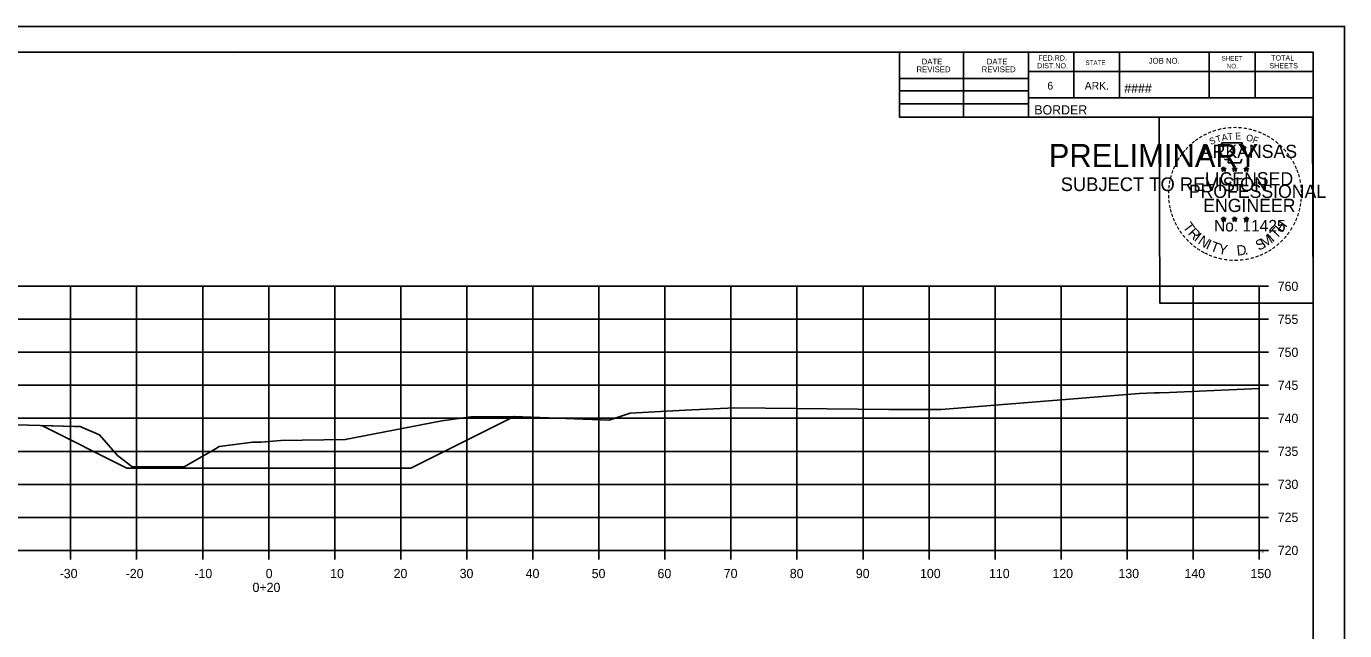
# Model space of a CAD drawing. Extents: x 1354696 to 1366163, y 660729 to 670380.
# Drawn here: x 1363513 to 1363712.6, y 669222.3 to 669313.8 of the extents above; entities that cross this region are included whole.
import ezdxf

# ---------------------------------------------------------------- set-up
doc = ezdxf.new("R2010")
doc.units = 0
for name, color, linetype in [('NO PLOT CELL', 7, 'Continuous'), ('R_Axis', 7, 'Continuous'), ('R_Axis Annot', 7, 'Continuous'), ('R_Border', 7, 'Continuous'), ('R_Border PE', 7, 'Continuous'), ('R_Border Prem', 7, 'Continuous'), ('R_Exist Surface', 7, 'Continuous'), ('R_Fin Surface', 7, 'Continuous'), ('R_Grid', 7, 'Continuous'), ('R_No Plot', 7, 'Continuous')]:
    doc.layers.add(name, color=color, linetype=linetype)

msp = doc.modelspace()

# ---------------------------------------------------------------- linework, layer by layer
at = {"layer": 'NO PLOT CELL'}
msp.add_lwpolyline([(1363515.31, 669253.34), (1363520.25, 669253.2), (1363521.13, 669253.18), (1363521.29, 669253.13), (1363521.32, 669253.12), (1363524.04, 669251.92), (1363526.77, 669248.82), (1363528.96, 669247.13), (1363535.86, 669247.08), (1363536.9, 669247.11), (1363541.64, 669249.83), (1363542.18, 669250.16), (1363547.29, 669250.84), (1363548.53, 669250.84), (1363551.51, 669251.1), (1363561.28, 669251.21), (1363575.9, 669254.05), (1363580.3, 669254.66), (1363586.81, 669254.74), (1363586.86, 669254.74), (1363571.18, 669246.9), (1363528.18, 669246.9)], close=True, dxfattribs=at)
at = {"layer": 'R_Axis'}
for p, q in [((1363699.68, 669234.44), (1363699.68, 669274.44)), ((1363701.08, 669274.44), (1363699.68, 669274.44)), ((1363701.08, 669269.44), (1363699.68, 669269.44)), ((1363701.08, 669264.44), (1363699.68, 669264.44)), ((1363701.08, 669259.44), (1363699.68, 669259.44)), ((1363701.08, 669254.44), (1363699.68, 669254.44)), ((1363701.08, 669249.44), (1363699.68, 669249.44)), ((1363701.08, 669244.44), (1363699.68, 669244.44)), ((1363701.08, 669239.44), (1363699.68, 669239.44)), ((1363399.68, 669234.44), (1363699.68, 669234.44)), ((1363519.68, 669233.04), (1363519.68, 669234.44)), ((1363529.68, 669233.04), (1363529.68, 669234.44)), ((1363539.68, 669233.04), (1363539.68, 669234.44)), ((1363549.68, 669233.04), (1363549.68, 669234.44)), ((1363559.68, 669233.04), (1363559.68, 669234.44)), ((1363569.68, 669233.04), (1363569.68, 669234.44)), ((1363579.68, 669233.04), (1363579.68, 669234.44)), ((1363589.68, 669233.04), (1363589.68, 669234.44)), ((1363599.68, 669233.04), (1363599.68, 669234.44)), ((1363609.68, 669233.04), (1363609.68, 669234.44)), ((1363619.68, 669233.04), (1363619.68, 669234.44)), ((1363629.68, 669233.04), (1363629.68, 669234.44)), ((1363639.68, 669233.04), (1363639.68, 669234.44)), ((1363649.68, 669233.04), (1363649.68, 669234.44)), ((1363659.68, 669233.04), (1363659.68, 669234.44)), ((1363669.68, 669233.04), (1363669.68, 669234.44)), ((1363679.68, 669233.04), (1363679.68, 669234.44)), ((1363689.68, 669233.04), (1363689.68, 669234.44)), ((1363699.68, 669233.04), (1363699.68, 669234.44)), ((1363701.08, 669234.44), (1363699.68, 669234.44))]:
    msp.add_line(p, q, dxfattribs=at)
at = {"layer": 'R_Border'}
for p, q in [((1363391.68, 669309.9), (1363707.86, 669309.9)), ((1363544.2, 669309.64), (1363544.2, 669309.64)), ((1363544.2, 669309.64), (1363544.2, 669309.64)), ((1363645.22, 669300.02), (1363645.22, 669309.9)), ((1363654.9, 669300.02), (1363654.9, 669309.9)), ((1363664.76, 669309.9), (1363664.76, 669300.02)), ((1363671.6, 669309.9), (1363671.6, 669302.96)), ((1363678.54, 669309.9), (1363678.54, 669302.96)), ((1363692.12, 669309.9), (1363692.12, 669302.96)), ((1363699.06, 669309.9), (1363699.06, 669302.96)), ((1363707.86, 669104.44), (1363707.86, 669309.9)), ((1363707.86, 669306.96), (1363664.76, 669306.96)), ((1363707.86, 669306.98), (1363707.86, 669306.98)), ((1363645.22, 669305.88), (1363664.76, 669305.88)), ((1363645.22, 669304.02), (1363664.76, 669304.02)), ((1363707.86, 669302.96), (1363664.76, 669302.96)), ((1363667.72, 669302.96), (1363707.86, 669302.96)), ((1363645.22, 669302.08), (1363664.76, 669302.08)), ((1363707.86, 669300.02), (1363645.22, 669300.02))]:
    msp.add_line(p, q, dxfattribs=at)
at = {"layer": 'R_Border PE'}
for p, q in [((1363694.29, 669292.53), (1363694.25, 669292.27)), ((1363694.29, 669292.16), (1363694.29, 669292.53)), ((1363694.29, 669292.53), (1363694.34, 669292.28)), ((1363695.96, 669292.53), (1363695.92, 669292.27)), ((1363695.96, 669292.16), (1363695.96, 669292.53)), ((1363695.96, 669292.53), (1363696.01, 669292.28)), ((1363697.73, 669292.51), (1363697.69, 669292.26)), ((1363697.73, 669292.15), (1363697.73, 669292.51)), ((1363697.73, 669292.51), (1363697.78, 669292.26)), ((1363693.95, 669292.27), (1363694.29, 669292.16)), ((1363693.95, 669292.27), (1363694.2, 669292.23)), ((1363693.95, 669292.27), (1363694.18, 669292.15)), ((1363694.08, 669291.86), (1363694.29, 669292.16)), ((1363694.08, 669291.86), (1363694.2, 669292.11)), ((1363694.08, 669291.86), (1363694.29, 669292.08)), ((1363694.64, 669292.27), (1363694.29, 669292.16)), ((1363694.51, 669291.86), (1363694.29, 669292.16)), ((1363694.51, 669291.86), (1363694.29, 669292.08)), ((1363694.64, 669292.27), (1363694.36, 669292.22)), ((1363694.51, 669291.86), (1363694.37, 669292.16)), ((1363694.64, 669292.27), (1363694.44, 669292.17)), ((1363695.62, 669292.27), (1363695.96, 669292.16)), ((1363695.62, 669292.27), (1363695.87, 669292.23)), ((1363695.62, 669292.27), (1363695.85, 669292.15)), ((1363695.75, 669291.86), (1363695.96, 669292.16)), ((1363695.75, 669291.86), (1363695.87, 669292.11)), ((1363695.75, 669291.86), (1363695.96, 669292.08)), ((1363696.31, 669292.27), (1363695.96, 669292.16)), ((1363696.18, 669291.86), (1363695.96, 669292.16)), ((1363696.18, 669291.86), (1363695.96, 669292.08)), ((1363696.31, 669292.27), (1363696.03, 669292.22)), ((1363696.18, 669291.86), (1363696.04, 669292.16)), ((1363696.31, 669292.27), (1363696.11, 669292.17)), ((1363697.38, 669292.26), (1363697.73, 669292.15)), ((1363697.38, 669292.26), (1363697.63, 669292.22)), ((1363697.38, 669292.26), (1363697.62, 669292.14)), ((1363697.51, 669291.85), (1363697.73, 669292.15)), ((1363697.51, 669291.85), (1363697.64, 669292.1)), ((1363697.51, 669291.85), (1363697.73, 669292.07)), ((1363698.08, 669292.26), (1363697.73, 669292.15)), ((1363697.94, 669291.85), (1363697.73, 669292.15)), ((1363697.94, 669291.85), (1363697.73, 669292.07)), ((1363698.08, 669292.26), (1363697.79, 669292.21)), ((1363697.94, 669291.85), (1363697.8, 669292.14)), ((1363698.08, 669292.26), (1363697.87, 669292.16)), ((1363693.94, 669284.7), (1363694.29, 669284.59)), ((1363693.94, 669284.7), (1363694.19, 669284.65)), ((1363693.94, 669284.7), (1363694.18, 669284.58)), ((1363694.07, 669284.29), (1363694.29, 669284.59)), ((1363694.07, 669284.29), (1363694.2, 669284.54)), ((1363694.07, 669284.29), (1363694.29, 669284.51)), ((1363694.29, 669284.95), (1363694.25, 669284.7)), ((1363694.29, 669284.59), (1363694.29, 669284.95)), ((1363694.29, 669284.95), (1363694.34, 669284.7)), ((1363694.64, 669284.7), (1363694.29, 669284.59)), ((1363694.5, 669284.29), (1363694.29, 669284.59)), ((1363694.5, 669284.29), (1363694.29, 669284.51)), ((1363694.64, 669284.7), (1363694.35, 669284.65)), ((1363694.5, 669284.29), (1363694.37, 669284.58)), ((1363694.64, 669284.7), (1363694.43, 669284.6)), ((1363695.61, 669284.7), (1363695.96, 669284.59)), ((1363695.61, 669284.7), (1363695.86, 669284.65)), ((1363695.61, 669284.7), (1363695.85, 669284.58)), ((1363695.74, 669284.29), (1363695.96, 669284.59)), ((1363695.74, 669284.29), (1363695.87, 669284.54)), ((1363695.74, 669284.29), (1363695.96, 669284.51)), ((1363695.96, 669284.95), (1363695.92, 669284.7)), ((1363695.96, 669284.59), (1363695.96, 669284.95)), ((1363695.96, 669284.95), (1363696.01, 669284.7)), ((1363696.31, 669284.7), (1363695.96, 669284.59)), ((1363696.17, 669284.29), (1363695.96, 669284.59)), ((1363696.17, 669284.29), (1363695.96, 669284.51)), ((1363696.31, 669284.7), (1363696.02, 669284.65)), ((1363696.17, 669284.29), (1363696.04, 669284.58)), ((1363696.31, 669284.7), (1363696.1, 669284.6)), ((1363697.38, 669284.69), (1363697.73, 669284.58)), ((1363697.38, 669284.69), (1363697.63, 669284.64)), ((1363697.38, 669284.69), (1363697.61, 669284.57)), ((1363697.51, 669284.28), (1363697.73, 669284.58)), ((1363697.51, 669284.28), (1363697.64, 669284.53)), ((1363697.51, 669284.28), (1363697.72, 669284.5)), ((1363697.73, 669284.94), (1363697.69, 669284.69)), ((1363697.94, 669284.28), (1363697.72, 669284.5)), ((1363697.73, 669284.58), (1363697.73, 669284.94)), ((1363697.73, 669284.94), (1363697.78, 669284.69)), ((1363698.07, 669284.69), (1363697.73, 669284.58)), ((1363697.94, 669284.28), (1363697.73, 669284.58)), ((1363698.07, 669284.69), (1363697.79, 669284.64)), ((1363697.94, 669284.28), (1363697.8, 669284.57)), ((1363698.07, 669284.69), (1363697.87, 669284.59))]:
    msp.add_line(p, q, dxfattribs=at)
for points in [[(1363693.99, 669296.15), (1363694.26, 669295.32)], [(1363697.5, 669295.23), (1363697.64, 669295.51), (1363696.95, 669295.49), (1363697.1, 669296.15), (1363693.99, 669296.15)], [(1363694.29, 669292.53), (1363694.51, 669291.86), (1363693.95, 669292.27), (1363694.64, 669292.27), (1363694.08, 669291.86), (1363694.29, 669292.53)], [(1363694.48, 669293.73), (1363694.48, 669293.64), (1363695.04, 669293.62), (1363694.99, 669293.15), (1363696.86, 669293.15), (1363697.06, 669293.68)], [(1363695.96, 669292.53), (1363696.18, 669291.86), (1363695.62, 669292.27), (1363696.31, 669292.27), (1363695.75, 669291.86), (1363695.96, 669292.53)], [(1363697.73, 669292.51), (1363697.94, 669291.85), (1363697.38, 669292.26), (1363698.08, 669292.26), (1363697.51, 669291.85), (1363697.73, 669292.51)], [(1363694.29, 669284.95), (1363694.5, 669284.29), (1363693.94, 669284.7), (1363694.64, 669284.7), (1363694.07, 669284.29), (1363694.29, 669284.95)], [(1363695.96, 669284.95), (1363696.17, 669284.29), (1363695.61, 669284.7), (1363696.31, 669284.7), (1363695.74, 669284.29), (1363695.96, 669284.95)], [(1363697.73, 669284.94), (1363697.94, 669284.28), (1363697.38, 669284.69), (1363698.07, 669284.69), (1363697.51, 669284.28), (1363697.73, 669284.94)]]:
    msp.add_lwpolyline(points, dxfattribs=at)
for centre, radius in [((1363694.29, 669292.16), 0.172), ((1363694.29, 669292.16), 0.145), ((1363694.29, 669292.16), 0.116), ((1363694.29, 669292.16), 0.0991), ((1363694.29, 669292.16), 0.0747), ((1363694.29, 669292.16), 0.0495), ((1363694.29, 669292.16), 0.0296), ((1363695.96, 669292.16), 0.172), ((1363695.96, 669292.16), 0.145), ((1363695.96, 669292.16), 0.116), ((1363695.96, 669292.16), 0.0991), ((1363695.96, 669292.16), 0.0747), ((1363695.96, 669292.16), 0.0495), ((1363695.96, 669292.16), 0.0296), ((1363697.73, 669292.15), 0.172), ((1363697.73, 669292.15), 0.145), ((1363697.73, 669292.15), 0.116), ((1363697.73, 669292.15), 0.0991), ((1363697.73, 669292.15), 0.0747), ((1363697.73, 669292.15), 0.0495), ((1363697.73, 669292.15), 0.0296), ((1363694.29, 669284.59), 0.172), ((1363694.29, 669284.59), 0.145), ((1363694.29, 669284.59), 0.116), ((1363694.29, 669284.59), 0.0991), ((1363694.29, 669284.59), 0.0747), ((1363694.29, 669284.59), 0.0495), ((1363694.29, 669284.59), 0.0296), ((1363695.96, 669284.59), 0.172), ((1363695.96, 669284.59), 0.145), ((1363695.96, 669284.59), 0.116), ((1363695.96, 669284.59), 0.0991), ((1363695.96, 669284.59), 0.0747), ((1363695.96, 669284.59), 0.0495), ((1363695.96, 669284.59), 0.0296), ((1363697.73, 669284.58), 0.172), ((1363697.73, 669284.58), 0.145), ((1363697.73, 669284.58), 0.116), ((1363697.73, 669284.58), 0.0991), ((1363697.73, 669284.58), 0.0747), ((1363697.73, 669284.58), 0.0495), ((1363697.73, 669284.58), 0.0296)]:
    msp.add_circle(centre, radius, dxfattribs=at)
at = {"layer": 'R_Exist Surface'}
msp.add_lwpolyline([(1363497.62, 669253.84), (1363520.25, 669253.2), (1363521.13, 669253.18), (1363521.29, 669253.13), (1363521.32, 669253.12), (1363524.04, 669251.92), (1363526.77, 669248.82), (1363528.96, 669247.13), (1363535.86, 669247.08), (1363536.9, 669247.11), (1363541.64, 669249.83), (1363542.18, 669250.16), (1363547.29, 669250.84), (1363548.53, 669250.84), (1363551.51, 669251.1), (1363561.28, 669251.21), (1363575.9, 669254.05), (1363580.3, 669254.66), (1363586.81, 669254.74), (1363601.22, 669254.16), (1363604.42, 669255.23), (1363612.77, 669255.69), (1363620.27, 669256.02), (1363643.61, 669255.8), (1363646.04, 669255.77), (1363651.5, 669255.77), (1363670.97, 669257.32), (1363681.49, 669258.19), (1363683.83, 669258.28), (1363684.59, 669258.29), (1363686.1, 669258.35), (1363690.56, 669258.54), (1363699.68, 669258.94)], dxfattribs=at)
at = {"layer": 'R_Fin Surface'}
msp.add_lwpolyline([(1363515.31, 669253.34), (1363528.18, 669246.9), (1363571.18, 669246.9), (1363586.86, 669254.74)], dxfattribs=at)
at = {"layer": 'R_Grid'}
for p, q in [((1363399.68, 669274.44), (1363699.68, 669274.44)), ((1363519.68, 669234.44), (1363519.68, 669274.44)), ((1363529.68, 669234.44), (1363529.68, 669274.44)), ((1363539.68, 669234.44), (1363539.68, 669274.44)), ((1363549.68, 669234.44), (1363549.68, 669274.44)), ((1363559.68, 669234.44), (1363559.68, 669274.44)), ((1363569.68, 669234.44), (1363569.68, 669274.44)), ((1363579.68, 669234.44), (1363579.68, 669274.44)), ((1363589.68, 669234.44), (1363589.68, 669274.44)), ((1363599.68, 669234.44), (1363599.68, 669274.44)), ((1363609.68, 669234.44), (1363609.68, 669274.44)), ((1363619.68, 669234.44), (1363619.68, 669274.44)), ((1363629.68, 669234.44), (1363629.68, 669274.44)), ((1363639.68, 669234.44), (1363639.68, 669274.44)), ((1363649.68, 669234.44), (1363649.68, 669274.44)), ((1363659.68, 669234.44), (1363659.68, 669274.44)), ((1363669.68, 669234.44), (1363669.68, 669274.44)), ((1363679.68, 669234.44), (1363679.68, 669274.44)), ((1363689.68, 669234.44), (1363689.68, 669274.44)), ((1363699.68, 669234.44), (1363699.68, 669274.44)), ((1363399.68, 669269.44), (1363699.68, 669269.44)), ((1363399.68, 669264.44), (1363699.68, 669264.44)), ((1363399.68, 669259.44), (1363699.68, 669259.44)), ((1363399.68, 669254.44), (1363699.68, 669254.44)), ((1363399.68, 669249.44), (1363699.68, 669249.44)), ((1363399.68, 669244.44), (1363699.68, 669244.44)), ((1363399.68, 669239.44), (1363699.68, 669239.44)), ((1363399.68, 669234.44), (1363699.68, 669234.44))]:
    msp.add_line(p, q, dxfattribs=at)
at = {"layer": 'R_No Plot'}
for p, q in [((1363379.28, 669313.79), (1363712.61, 669313.79)), ((1363683.9, 669277.56), (1363683.9, 669277.56))]:
    msp.add_line(p, q, dxfattribs=at)
for points in [[(1363379.27, 669313.79), (1363712.61, 669313.79), (1363712.61, 669100.45), (1363379.27, 669100.45)], [(1363625.6, 669309.9), (1363645.22, 669309.9), (1363645.22, 669300.02), (1363661.33, 669300.02), (1363684.53, 669300.02), (1363684.65, 669271.86), (1363707.86, 669271.86), (1363707.86, 669104.44), (1363391.68, 669104.44), (1363391.68, 669309.9)], [(1363684.53, 669300.02), (1363707.74, 669300.02), (1363707.86, 669271.86), (1363684.65, 669271.86)]]:
    msp.add_lwpolyline(points, close=True, dxfattribs=at)

# ---------------------------------------------------------------- texts
at = {"layer": 'NO PLOT CELL'}
for s, p in [('MO:40.34', (1363549.19, 669234.3)), ('CV:40.34', (1363699.68, 669234.3)), ('FV:0.00', (1363699.68, 669234.1))]:
    msp.add_text(s, height=0.14, dxfattribs=at).set_placement(p)
at = {"layer": 'R_Axis Annot'}
for s, p in [('760', (1363702.48, 669273.74)), ('755', (1363702.48, 669268.74)), ('750', (1363702.48, 669263.74)), ('745', (1363702.48, 669258.74)), ('740', (1363702.48, 669253.74)), ('735', (1363702.48, 669248.74)), ('730', (1363702.48, 669243.74)), ('725', (1363702.48, 669238.74)), ('720', (1363702.48, 669233.74)), ('-30', (1363518.02, 669230.24)), ('-20', (1363528.02, 669230.24)), ('-10', (1363538.42, 669230.24)), ('0', (1363549.22, 669230.24)), ('10', (1363558.99, 669230.24)), ('20', (1363568.59, 669230.24)), ('30', (1363578.59, 669230.24)), ('40', (1363588.59, 669230.24)), ('50', (1363598.59, 669230.24)), ('60', (1363608.56, 669230.24)), ('70', (1363618.59, 669230.24)), ('80', (1363628.59, 669230.24)), ('90', (1363638.59, 669230.24)), ('100', (1363648.31, 669230.24)), ('110', (1363658.76, 669230.24)), ('120', (1363668.36, 669230.24)), ('130', (1363678.36, 669230.24)), ('140', (1363688.36, 669230.24)), ('150', (1363698.36, 669230.24)), ('0+20', (1363547.23, 669228.14))]:
    msp.add_text(s, height=1.4, dxfattribs=at).set_placement(p)
at = {"layer": 'R_Border'}
for s, height, p in [('DATE', 0.879, (1363648.56, 669308.03)), ('DATE', 0.879, (1363658.42, 669308.03)), ('FED.RD.', 0.782, (1363666.24, 669308.62)), ('STATE', 0.684, (1363673.36, 669307.94)), ('JOB NO.', 0.879, (1363682.94, 669308.14)), ('SHEET', 0.684, (1363693.98, 669308.62)), ('TOTAL', 0.782, (1363701.5, 669308.62)), ('REVISED', 0.879, (1363647.78, 669306.85)), ('REVISED', 0.879, (1363657.64, 669306.85)), ('DIST.NO.', 0.782, (1363666.04, 669307.44)), ('NO.', 0.684, (1363694.76, 669307.44)), ('SHEETS', 0.782, (1363701.22, 669307.44)), ('6', 1.17, (1363667.6, 669304.22)), ('ARK.', 1.172, (1363673.26, 669304.22)), ('####', 1.4, (1363679.24, 669303.7)), ('BORDER', 1.4, (1363665.62, 669300.45))]:
    msp.add_text(s, height=height, rotation=360, dxfattribs=at).set_placement(p)
at = {"layer": 'R_Border PE'}
for s, height, rotation, p in [('-', 1.6, 10.2193, (1363694.16, 669297.68)), ('-', 1.6, 5.8968, (1363694.89, 669297.79)), ('-', 1.6, 0.1862, (1363695.66, 669297.86)), ('-', 1.6, 357.743, (1363696.39, 669297.85)), ('-', 1.6, 352.1617, (1363697.13, 669297.79)), ('-', 1.6, 38.9507, (1363689.82, 669295.55)), ('-', 1.6, 36.2317, (1363690.29, 669295.93)), ('-', 1.6, 34.0636, (1363690.87, 669296.32)), ('-', 1.6, 28.7918, (1363691.47, 669296.69)), ('-', 1.6, 24.3072, (1363692.1, 669297.01)), ('S', 1, 21.594, (1363692.34, 669295.83)), ('-', 1.6, 19.1761, (1363692.73, 669297.28)), ('T', 1, 16.4036, (1363693.26, 669296.16)), ('-', 1.6, 13.6301, (1363693.48, 669297.52)), ('A', 1, 11.2132, (1363694.08, 669296.41)), ('T', 1, 6.0228, (1363694.93, 669296.58)), ('E', 1, 0.8323, (1363696.04, 669296.69)), ('O', 1, 350.4515, (1363697.64, 669296.48)), ('-', 1.6, 347.2049, (1363697.85, 669297.68)), ('F', 1, 340.0707, (1363698.59, 669296.25)), ('-', 1.6, 342.3362, (1363698.48, 669297.52)), ('-', 1.6, 337.8551, (1363699.22, 669297.3)), ('-', 1.6, 334.1211, (1363699.85, 669297.03)), ('-', 1.6, 329.6409, (1363700.43, 669296.75)), ('-', 1.6, 325.8627, (1363701.07, 669296.39)), ('-', 1.6, 320.5297, (1363701.68, 669295.96)), ('-', 1.6, 54.2325, (1363688.12, 669293.6)), ('-', 1.6, 50.6142, (1363688.53, 669294.17)), ('-', 1.6, 48.423, (1363688.94, 669294.65)), ('-', 1.6, 42.9622, (1363689.38, 669295.13)), ('ARKANSAS', 2, 360, (1363690.84, 669293.86)), ('-', 1.6, 315.5786, (1363702.28, 669295.47)), ('-', 1.6, 309.8797, (1363702.85, 669294.92)), ('-', 1.6, 306.6522, (1363703.38, 669294.32)), ('-', 1.6, 67.7743, (1363687.22, 669291.85)), ('-', 1.6, 62.8713, (1363687.48, 669292.46)), ('-', 1.6, 58.0706, (1363687.79, 669293.07)), ('-', 1.4, 303.6753, (1363703.86, 669293.75)), ('-', 1.6, 299.6684, (1363704.18, 669293.15)), ('-', 1.6, 294.6628, (1363704.5, 669292.53)), ('-', 1.6, 81.2013, (1363686.67, 669289.79)), ('-', 1.6, 75.461, (1363686.81, 669290.5)), ('-', 1.6, 72.3945, (1363687, 669291.22)), ('LICENSED', 2, 360, (1363691.44, 669289.71)), ('DWB', 0.01, 360, (1363694.28, 669292.16)), ('DWB', 0.01, 360, (1363695.95, 669292.16)), ('DWB', 0.01, 360, (1363697.72, 669292.14)), ('-', 1.6, 290.5728, (1363704.76, 669291.96)), ('-', 1.6, 285.1233, (1363705, 669291.38)), ('-', 1.6, 280.5493, (1363705.2, 669290.63)), ('-', 1.6, 89.0622, (1363686.57, 669288.4)), ('-', 1.6, 85.1863, (1363686.6, 669289.1)), ('PROFESSIONAL', 2, 360, (1363689.01, 669287.81)), ('-', 1.6, 276.5962, (1363705.36, 669289.87)), ('-', 1.6, 274.3301, (1363705.42, 669289.14)), ('-', 1.6, 269.9407, (1363705.45, 669288.51)), ('-', 1.6, 94.1959, (1363686.61, 669287.67)), ('-', 1.6, 98.9479, (1363686.68, 669287.01)), ('-', 1.6, 101.7149, (1363686.82, 669286.27)), ('ENGINEER', 2, 360, (1363691.2, 669285.68)), ('-', 1.6, 260.9953, (1363705.36, 669287.19)), ('-', 1.6, 263.5172, (1363705.43, 669287.85)), ('-', 1.6, 105.4578, (1363686.98, 669285.68)), ('-', 1.6, 109.0874, (1363687.19, 669285.05)), ('-', 1.6, 114.0643, (1363687.45, 669284.45)), ('No. 11425', 1.757, 360, (1363692.83, 669282.73)), ('DWB', 0.01, 360, (1363694.28, 669284.58)), ('DWB', 0.01, 360, (1363695.95, 669284.58)), ('DWB', 0.01, 360, (1363697.71, 669284.57)), ('H', 1.54, 54.6088, (1363703.17, 669282.46)), ('-', 1.6, 247.8887, (1363704.85, 669285.12)), ('-', 1.6, 252.8681, (1363705.07, 669285.79)), ('-', 1.6, 255.7626, (1363705.25, 669286.51)), ('-', 1.6, 115.7289, (1363687.75, 669283.83)), ('-', 1.6, 120.4471, (1363688.11, 669283.25)), ('-', 1.6, 125.8934, (1363688.51, 669282.69)), ('T', 1.54, 306.0406, (1363688.05, 669283.43)), ('R', 1.54, 314.005, (1363688.81, 669282.38)), ('I', 1.54, 321.9694, (1363689.71, 669281.45)), ('I', 1.54, 42.1136, (1363701.72, 669281.04)), ('T', 1.54, 46.6444, (1363702.28, 669281.52)), ('-', 1.6, 233.8452, (1363703.79, 669283.09)), ('-', 1.6, 239.0712, (1363704.19, 669283.74)), ('-', 1.6, 244.6197, (1363704.59, 669284.49)), ('-', 1.6, 130.7181, (1363688.97, 669282.14)), ('-', 1.6, 134.2238, (1363689.49, 669281.59)), ('-', 1.6, 138.9338, (1363690.02, 669281.13)), ('-', 1.6, 144.6463, (1363690.57, 669280.72)), ('N', 1.54, 326.5002, (1363690.28, 669280.97)), ('I', 1.54, 335.3603, (1363691.49, 669280.19)), ('T', 1.54, 339.8912, (1363692.15, 669279.86)), ('Y', 1.54, 347.8556, (1363693.37, 669279.42)), ('D', 1.54, 6.3969, (1363696.35, 669279.06)), ('S', 1.54, 26.9312, (1363699.6, 669279.79)), ('M', 1.54, 32.6563, (1363700.44, 669280.19)), ('-', 1.6, 215.7363, (1363701.81, 669280.98)), ('-', 1.6, 221.0851, (1363702.36, 669281.45)), ('-', 1.6, 225.7653, (1363702.88, 669281.96)), ('-', 1.6, 231.2538, (1363703.36, 669282.52)), ('-', 1.6, 148.0898, (1363691.13, 669280.35)), ('-', 1.6, 151.5704, (1363691.71, 669280.02)), ('-', 1.6, 154.6002, (1363692.23, 669279.78)), ('-', 1.6, 158.5612, (1363692.86, 669279.52)), ('-', 1.6, 162.7983, (1363693.54, 669279.31)), ('-', 1.6, 167.5555, (1363694.26, 669279.15)), ('-', 1.6, 173.1155, (1363695.03, 669279.04)), ('-', 1.6, 176.5183, (1363695.78, 669278.98)), ('-', 1.6, 181.5918, (1363696.52, 669279)), ('-', 1.6, 185.8167, (1363697.33, 669279.08)), ('-', 1.6, 191.2858, (1363698.07, 669279.21)), ('.', 1.54, 13.7642, (1363697.54, 669279.18)), ('-', 1.6, 195.4743, (1363698.8, 669279.41)), ('-', 1.6, 200.7184, (1363699.47, 669279.65)), ('-', 1.6, 204.2516, (1363700.09, 669279.92)), ('-', 1.6, 207.3568, (1363700.72, 669280.24)), ('-', 1.6, 212.2491, (1363701.28, 669280.59))]:
    msp.add_text(s, height=height, rotation=rotation, dxfattribs=at).set_placement(p)
at = {"layer": 'R_Border Prem'}
for s, height, p in [('PRELIMINARY', 3.5, (1363667.81, 669292.48)), ('DWB', 0.01, (1363668.56, 669294.33)), ('SUBJECT TO REVISION', 2.0751, (1363669.62, 669288.85))]:
    msp.add_text(s, height=height, rotation=360, dxfattribs=at).set_placement(p)

doc.saveas('drawing.dxf')
